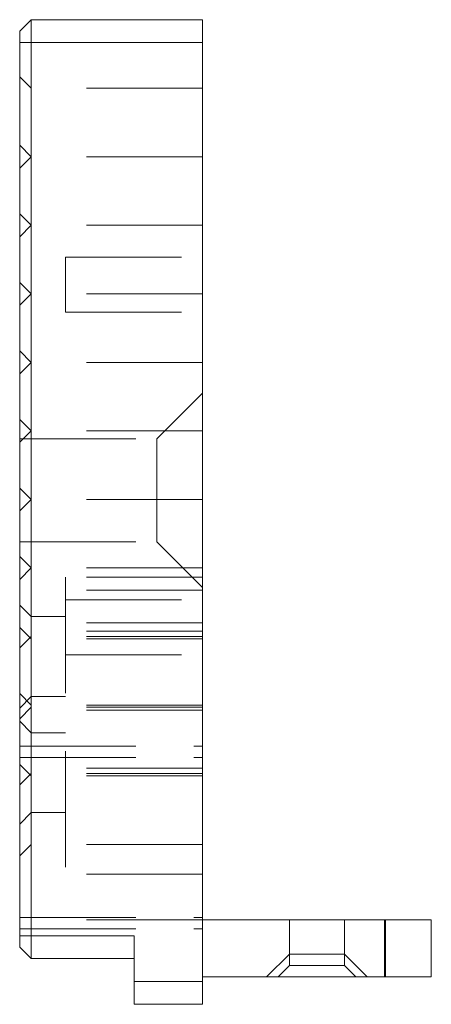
# Model space of a CAD drawing. Header units: millimetres. Extents: x 4497 to 11741, y 5958 to 12619.
# Tile 332 of 424: x 6503 to 6521, y 12223 to 12267. Entities that reach past the tile are written whole.
import ezdxf

# ---------------------------------------------------------------- set-up
doc = ezdxf.new("R2010")
doc.units = ezdxf.units.MM
doc.header["$LTSCALE"] = 0.8
doc.linetypes.add('HIDDEN', pattern=[9.525, 6.35, -3.175])
doc.layers.get('0').update_dxf_attribs({"linetype": 'CONTINUOUS', "lineweight": 0})
doc.layers.add('3', color=5, linetype='HIDDEN', lineweight=0)
doc.layers.add('P', color=1, linetype='CONTINUOUS', lineweight=0)

msp = doc.modelspace()

# ---------------------------------------------------------------- linework, layer by layer
at = {"linetype": 'Continuous'}
for p, q in [((6503.236, 12266.578), (6503.236, 12225.478)), ((6510.736, 12223.478), (6510.736, 12266.578)), ((6502.736, 12266.078), (6502.736, 12225.978)), ((6510.736, 12227.178), (6520.736, 12227.178)), ((6518.736, 12224.678), (6518.736, 12227.178)), ((6520.736, 12224.678), (6520.736, 12227.178)), ((6502.736, 12226.478), (6507.736, 12226.478)), ((6507.736, 12223.478), (6507.736, 12226.478)), ((6503.236, 12225.478), (6502.736, 12225.978)), ((6503.236, 12225.478), (6507.736, 12225.478)), ((6510.736, 12224.478), (6507.736, 12224.478)), ((6510.736, 12224.678), (6520.736, 12224.678)), ((6510.736, 12223.478), (6507.736, 12223.478))]:
    msp.add_line(p, q, dxfattribs=at)
at = {"layer": '3'}
for p, q in [((6503.236, 12263.578), (6502.736, 12264.078)), ((6510.736, 12263.578), (6503.236, 12263.578)), ((6510.736, 12229.178), (6510.736, 12263.578)), ((6503.236, 12260.578), (6502.736, 12261.078)), ((6503.236, 12260.578), (6502.736, 12260.078)), ((6510.736, 12260.578), (6503.236, 12260.578)), ((6503.236, 12257.578), (6502.736, 12258.078)), ((6503.236, 12257.578), (6502.736, 12257.078)), ((6510.736, 12257.578), (6503.236, 12257.578)), ((6504.736, 12256.178), (6504.736, 12253.778)), ((6504.736, 12256.178), (6510.736, 12256.178)), ((6503.236, 12254.578), (6502.736, 12255.078)), ((6503.236, 12254.578), (6502.736, 12254.078)), ((6510.736, 12254.578), (6503.236, 12254.578)), ((6504.736, 12253.778), (6510.736, 12253.778)), ((6503.236, 12251.578), (6502.736, 12252.078)), ((6503.236, 12251.578), (6502.736, 12251.078)), ((6510.736, 12251.578), (6503.236, 12251.578)), ((6508.736, 12248.228), (6510.736, 12250.228)), ((6503.236, 12248.578), (6502.736, 12249.078)), ((6503.236, 12248.578), (6502.736, 12248.078)), ((6502.736, 12243.728), (6502.736, 12248.228)), ((6502.736, 12248.228), (6508.736, 12248.228)), ((6510.736, 12248.578), (6503.236, 12248.578)), ((6508.736, 12248.228), (6508.736, 12243.728)), ((6503.236, 12245.578), (6502.736, 12246.078)), ((6503.236, 12245.578), (6502.736, 12245.078)), ((6510.736, 12245.578), (6503.236, 12245.578)), ((6502.736, 12243.728), (6508.736, 12243.728)), ((6508.736, 12243.728), (6510.736, 12241.728)), ((6503.236, 12242.578), (6502.736, 12243.078)), ((6503.236, 12242.578), (6502.736, 12242.078)), ((6510.736, 12242.578), (6503.236, 12242.578)), ((6504.736, 12242.178), (6504.736, 12230.478)), ((6504.736, 12242.178), (6504.736, 12227.178)), ((6510.736, 12242.178), (6504.736, 12242.178)), ((6510.736, 12242.178), (6504.736, 12242.178)), ((6510.736, 12241.609), (6504.736, 12241.609)), ((6503.236, 12240.448), (6502.736, 12240.948)), ((6504.736, 12241.178), (6510.736, 12241.178)), ((6504.736, 12240.448), (6503.236, 12240.448)), ((6503.236, 12239.478), (6502.736, 12239.978)), ((6510.736, 12240.178), (6504.736, 12240.178)), ((6503.236, 12239.578), (6502.736, 12239.078)), ((6510.736, 12239.578), (6503.236, 12239.578)), ((6510.736, 12239.809), (6504.736, 12239.809)), ((6510.736, 12239.478), (6503.236, 12239.478)), ((6504.736, 12238.778), (6510.736, 12238.778)), ((6503.236, 12236.578), (6502.736, 12237.078)), ((6503.236, 12236.948), (6502.736, 12236.448)), ((6504.736, 12236.948), (6503.236, 12236.948)), ((6510.736, 12236.578), (6503.236, 12236.578)), ((6503.236, 12236.478), (6502.736, 12235.978)), ((6510.736, 12236.478), (6503.236, 12236.478)), ((6510.736, 12236.346), (6504.736, 12236.346)), ((6503.236, 12235.368), (6502.736, 12235.868)), ((6504.736, 12235.368), (6503.236, 12235.368)), ((6502.736, 12234.778), (6510.736, 12234.778)), ((6502.736, 12234.278), (6510.736, 12234.278)), ((6503.236, 12233.478), (6502.736, 12233.978)), ((6503.236, 12233.578), (6502.736, 12233.078)), ((6510.736, 12233.578), (6503.236, 12233.578)), ((6510.736, 12233.809), (6504.736, 12233.809)), ((6510.736, 12233.478), (6503.236, 12233.478)), ((6503.236, 12231.868), (6502.736, 12231.368)), ((6504.736, 12231.868), (6503.236, 12231.868)), ((6503.236, 12230.478), (6502.736, 12229.978)), ((6510.736, 12230.478), (6503.236, 12230.478)), ((6510.736, 12229.178), (6504.736, 12229.178)), ((6502.736, 12227.278), (6510.736, 12227.278)), ((6510.736, 12227.178), (6504.736, 12227.178)), ((6516.935, 12227.178), (6514.536, 12227.178)), ((6514.536, 12227.178), (6514.536, 12225.178)), ((6516.936, 12227.178), (6516.936, 12225.178)), ((6518.686, 12227.178), (6518.686, 12224.678)), ((6502.736, 12226.778), (6510.736, 12226.778)), ((6514.536, 12225.678), (6513.536, 12224.678)), ((6516.936, 12225.678), (6514.536, 12225.678)), ((6516.936, 12225.678), (6517.936, 12224.678)), ((6514.536, 12225.178), (6514.036, 12224.678)), ((6516.936, 12225.178), (6514.536, 12225.178)), ((6516.936, 12225.178), (6517.436, 12224.678))]:
    msp.add_line(p, q, dxfattribs=at)
at = {"layer": 'P', "linetype": 'Continuous'}
for p, q in [((6503.236, 12266.578), (6502.736, 12266.078)), ((6510.736, 12266.578), (6503.236, 12266.578)), ((6502.736, 12265.578), (6510.736, 12265.578))]:
    msp.add_line(p, q, dxfattribs=at)

doc.saveas('drawing.dxf')
